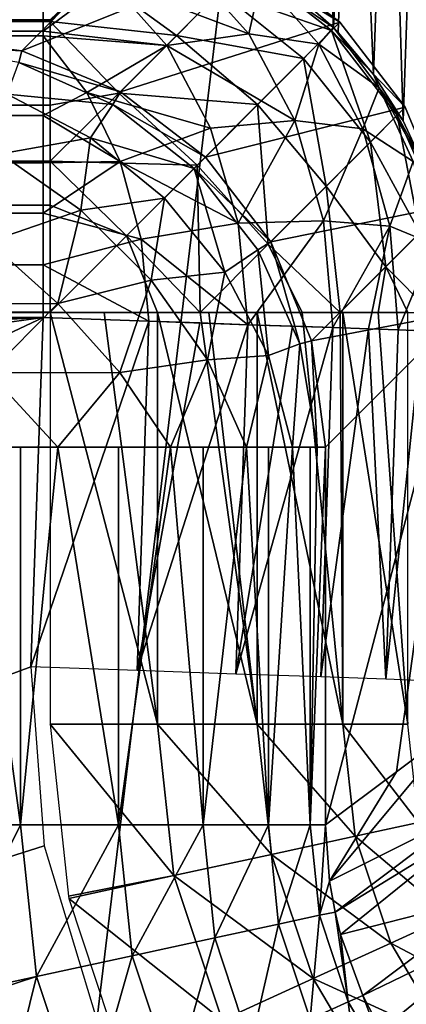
# Model space of a CAD drawing. Header units: millimetres. Extents: x -43.6 to 43.6, y -43.6 to 43.6.
# Tile 412 of 637: x 8.727 to 8.963, y 31.134 to 31.733. Entities that reach past the tile are written whole.
import ezdxf

# ---------------------------------------------------------------- set-up
doc = ezdxf.new("R2010")
doc.units = ezdxf.units.MM
doc.header["$LTSCALE"] = 52.148148
for name, color, linetype in [('153', 7, 'CONTINUOUS'), ('157', 7, 'CONTINUOUS'), ('284', 7, 'CONTINUOUS'), ('285', 7, 'CONTINUOUS'), ('298', 7, 'CONTINUOUS'), ('299', 7, 'CONTINUOUS'), ('33', 7, 'CONTINUOUS'), ('35', 7, 'CONTINUOUS'), ('39', 7, 'CONTINUOUS'), ('43', 7, 'CONTINUOUS'), ('44', 7, 'CONTINUOUS'), ('45', 7, 'CONTINUOUS'), ('57', 7, 'CONTINUOUS'), ('58', 7, 'CONTINUOUS'), ('71', 7, 'CONTINUOUS'), ('80', 7, 'CONTINUOUS'), ('88', 7, 'CONTINUOUS')]:
    doc.layers.add(name, color=color, linetype=linetype)

msp = doc.modelspace()

# ---------------------------------------------------------------- linework, layer by layer
at = {"layer": '153', "color": 2, "linetype": 'Continuous'}
for points in [[(9.14446, 34.19862, 25.93032), (6.88916, 34.72339, 25.93032), (7.35349, 28.09319, 2.36968), (9.14446, 34.19862, 25.93032)], [(8.37431, 27.80594, 2.36968), (9.14446, 34.19862, 25.93032), (7.35349, 28.09319, 2.36968), (8.37431, 27.80594, 2.36968)], [(11.36138, 33.52738, 25.93032), (9.14446, 34.19862, 25.93032), (8.37431, 27.80594, 2.36968), (11.36138, 33.52738, 25.93032)], [(9.38426, 27.48156, 2.36968), (11.36138, 33.52738, 25.93032), (8.37431, 27.80594, 2.36968), (9.38426, 27.48156, 2.36968)]]:
    msp.add_3dface(points, dxfattribs=at)
at = {"layer": '157', "color": 1, "linetype": 'Continuous'}
for points in [[(-8.49119, 31.55192, -15), (8.74134, 31.55192, -15), (-8.48438, 31.35685, -15), (-8.49119, 31.55192, -15)], [(8.74134, 31.55192, -15), (0, 31.28055, -15), (-8.48438, 31.35685, -15), (8.74134, 31.55192, -15)], [(2.23151, 31.20085, -15), (0, 31.28055, -15), (8.74134, 31.55192, -15), (2.23151, 31.20085, -15)], [(4.45175, 30.96215, -15), (2.23151, 31.20085, -15), (8.74134, 31.55192, -15), (4.45175, 30.96215, -15)], [(6.64924, 30.56567, -15), (4.45175, 30.96215, -15), (8.74134, 31.55192, -15), (6.64924, 30.56567, -15)], [(8.73391, 31.33911, -15), (6.64924, 30.56567, -15), (8.74134, 31.55192, -15), (8.73391, 31.33911, -15)], [(8.74205, 31.23008, -15), (6.64924, 30.56567, -15), (8.73391, 31.33911, -15), (8.74205, 31.23008, -15)], [(8.77367, 31.12541, -15), (6.64924, 30.56567, -15), (8.74205, 31.23008, -15), (8.77367, 31.12541, -15)]]:
    msp.add_3dface(points, dxfattribs=at)
at = {"layer": '284', "linetype": 'Continuous'}
for points in [[(8.89642, 31.74794, -14.75527), (8.90564, 32.01009, -4.74219), (8.91827, 31.72848, -14.75479), (8.89642, 31.74794, -14.75527)], [(8.90564, 32.01009, -4.74219), (8.93043, 31.98763, -4.74162), (8.91827, 31.72848, -14.75479), (8.90564, 32.01009, -4.74219)], [(8.91827, 31.72848, -14.75479), (8.93043, 31.98763, -4.74162), (8.92121, 31.72549, -14.75471), (8.91827, 31.72848, -14.75479)], [(8.92121, 31.72549, -14.75471), (8.93043, 31.98763, -4.74162), (8.94276, 31.69995, -14.75406), (8.92121, 31.72549, -14.75471)], [(8.93043, 31.98763, -4.74162), (8.95199, 31.96205, -4.74097), (8.94276, 31.69995, -14.75406), (8.93043, 31.98763, -4.74162)], [(8.94276, 31.69995, -14.75406), (8.95199, 31.96205, -4.74097), (8.96072, 31.67177, -14.75334), (8.94276, 31.69995, -14.75406)], [(8.95199, 31.96205, -4.74097), (8.96995, 31.93383, -4.74025), (8.96072, 31.67177, -14.75334), (8.95199, 31.96205, -4.74097)], [(8.96072, 31.67177, -14.75334), (8.96995, 31.93383, -4.74025), (8.97474, 31.64147, -14.75256), (8.96072, 31.67177, -14.75334)]]:
    msp.add_3dface(points, dxfattribs=at)
at = {"layer": '285', "linetype": 'Continuous'}
for points in [[(-8.49119, 31.72637, -14.92908), (-8.49119, 31.76351, -14.88315), (8.74134, 31.7479, -14.90522), (-8.49119, 31.72637, -14.92908)], [(8.74134, 31.72634, -14.92911), (-8.49119, 31.72637, -14.92908), (8.74134, 31.7479, -14.90522), (8.74134, 31.72634, -14.92911)], [(-8.49119, 31.72072, -14.93441), (-8.49119, 31.72637, -14.92908), (8.74134, 31.72352, -14.9318), (-8.49119, 31.72072, -14.93441)], [(8.74134, 31.72352, -14.9318), (-8.49119, 31.72637, -14.92908), (8.74134, 31.72634, -14.92911), (8.74134, 31.72352, -14.9318)], [(8.74134, 31.67499, -14.96761), (-8.49119, 31.72072, -14.93441), (8.74134, 31.72352, -14.9318), (8.74134, 31.67499, -14.96761)], [(-8.49119, 31.67503, -14.96759), (-8.49119, 31.72072, -14.93441), (8.74134, 31.67499, -14.96761), (-8.49119, 31.67503, -14.96759)], [(-8.49119, 31.66589, -14.97251), (-8.49119, 31.67503, -14.96759), (8.74134, 31.67499, -14.96761), (-8.49119, 31.66589, -14.97251)], [(8.74134, 31.64606, -14.9816), (-8.49119, 31.66589, -14.97251), (8.74134, 31.67499, -14.96761), (8.74134, 31.64606, -14.9816)], [(-8.49119, 31.61557, -14.99176), (-8.49119, 31.66589, -14.97251), (8.74134, 31.64606, -14.9816), (-8.49119, 31.61557, -14.99176)], [(8.74134, 31.61556, -14.99176), (-8.49119, 31.61557, -14.99176), (8.74134, 31.64606, -14.9816), (8.74134, 31.61556, -14.99176)], [(-8.49119, 31.60293, -14.99474), (-8.49119, 31.61557, -14.99176), (8.74134, 31.61556, -14.99176), (-8.49119, 31.60293, -14.99474)], [(8.74134, 31.584, -14.99793), (-8.49119, 31.60293, -14.99474), (8.74134, 31.61556, -14.99176), (8.74134, 31.584, -14.99793)], [(8.74134, 31.55192, -15), (-8.49119, 31.55192, -15), (-8.49119, 31.60293, -14.99474), (8.74134, 31.55192, -15)], [(8.74134, 31.55192, -15), (-8.49119, 31.60293, -14.99474), (8.74134, 31.584, -14.99793), (8.74134, 31.55192, -15)]]:
    msp.add_3dface(points, dxfattribs=at)
at = {"layer": '298', "linetype": 'Continuous'}
for points in [[(8.82998, 31.76575, -14.84445), (8.86664, 31.72478, -14.88008), (8.7819, 31.75662, -14.88767), (8.82998, 31.76575, -14.84445)], [(8.86664, 31.72478, -14.88008), (8.82998, 31.76575, -14.84445), (8.87413, 31.75849, -14.79686), (8.86664, 31.72478, -14.88008)], [(8.90935, 31.71836, -14.83107), (8.86664, 31.72478, -14.88008), (8.87413, 31.75849, -14.79686), (8.90935, 31.71836, -14.83107)], [(8.89642, 31.74794, -14.75527), (8.91827, 31.72848, -14.75479), (8.87413, 31.75849, -14.79686), (8.89642, 31.74794, -14.75527)], [(8.91827, 31.72848, -14.75479), (8.90935, 31.71836, -14.83107), (8.87413, 31.75849, -14.79686), (8.91827, 31.72848, -14.75479)], [(8.74134, 31.72634, -14.92911), (8.74134, 31.7479, -14.90522), (8.7819, 31.75662, -14.88767), (8.74134, 31.72634, -14.92911)], [(8.74134, 31.72634, -14.92911), (8.7819, 31.75662, -14.88767), (8.81667, 31.71753, -14.92146), (8.74134, 31.72634, -14.92911)], [(8.7819, 31.75662, -14.88767), (8.86664, 31.72478, -14.88008), (8.81667, 31.71753, -14.92146), (8.7819, 31.75662, -14.88767)], [(8.90935, 31.71836, -14.83107), (8.91827, 31.72848, -14.75479), (8.94606, 31.69186, -14.78176), (8.90935, 31.71836, -14.83107)], [(8.91827, 31.72848, -14.75479), (8.92121, 31.72549, -14.75471), (8.94276, 31.69995, -14.75406), (8.91827, 31.72848, -14.75479)], [(8.91827, 31.72848, -14.75479), (8.94276, 31.69995, -14.75406), (8.94606, 31.69186, -14.78176), (8.91827, 31.72848, -14.75479)], [(8.74134, 31.72352, -14.9318), (8.74134, 31.72634, -14.92911), (8.81667, 31.71753, -14.92146), (8.74134, 31.72352, -14.9318)], [(8.74134, 31.67499, -14.96761), (8.74134, 31.72352, -14.9318), (8.76805, 31.68897, -14.95738), (8.74134, 31.67499, -14.96761)], [(8.74134, 31.72352, -14.9318), (8.81667, 31.71753, -14.92146), (8.76805, 31.68897, -14.95738), (8.74134, 31.72352, -14.9318)], [(8.86664, 31.72478, -14.88008), (8.89469, 31.67195, -14.90678), (8.81667, 31.71753, -14.92146), (8.86664, 31.72478, -14.88008)], [(8.89469, 31.67195, -14.90678), (8.86664, 31.72478, -14.88008), (8.90935, 31.71836, -14.83107), (8.89469, 31.67195, -14.90678)], [(8.81667, 31.71753, -14.92146), (8.84338, 31.66735, -14.94689), (8.76805, 31.68897, -14.95738), (8.81667, 31.71753, -14.92146)], [(8.81667, 31.71753, -14.92146), (8.89469, 31.67195, -14.90678), (8.84338, 31.66735, -14.94689), (8.81667, 31.71753, -14.92146)], [(8.93614, 31.66684, -14.85654), (8.89469, 31.67195, -14.90678), (8.90935, 31.71836, -14.83107), (8.93614, 31.66684, -14.85654)], [(8.93614, 31.66684, -14.85654), (8.90935, 31.71836, -14.83107), (8.94606, 31.69186, -14.78176), (8.93614, 31.66684, -14.85654)], [(8.94276, 31.69995, -14.75406), (8.96072, 31.67177, -14.75334), (8.94606, 31.69186, -14.78176), (8.94276, 31.69995, -14.75406)], [(8.74134, 31.67499, -14.96761), (8.76805, 31.68897, -14.95738), (8.78819, 31.64695, -14.97644), (8.74134, 31.67499, -14.96761)], [(8.76805, 31.68897, -14.95738), (8.84338, 31.66735, -14.94689), (8.78819, 31.64695, -14.97644), (8.76805, 31.68897, -14.95738)], [(8.96679, 31.64698, -14.80134), (8.93614, 31.66684, -14.85654), (8.94606, 31.69186, -14.78176), (8.96679, 31.64698, -14.80134)], [(8.96072, 31.67177, -14.75334), (8.97474, 31.64147, -14.75256), (8.94606, 31.69186, -14.78176), (8.96072, 31.67177, -14.75334)], [(8.97474, 31.64147, -14.75256), (8.96679, 31.64698, -14.80134), (8.94606, 31.69186, -14.78176), (8.97474, 31.64147, -14.75256)], [(8.74134, 31.64606, -14.9816), (8.74134, 31.67499, -14.96761), (8.78819, 31.64695, -14.97644), (8.74134, 31.64606, -14.9816)], [(8.84338, 31.66735, -14.94689), (8.89469, 31.67195, -14.90678), (8.86025, 31.60941, -14.96226), (8.84338, 31.66735, -14.94689)], [(8.89469, 31.67195, -14.90678), (8.9122, 31.61087, -14.92272), (8.86025, 31.60941, -14.96226), (8.89469, 31.67195, -14.90678)], [(8.9122, 31.61087, -14.92272), (8.89469, 31.67195, -14.90678), (8.93614, 31.66684, -14.85654), (8.9122, 31.61087, -14.92272)], [(8.84338, 31.66735, -14.94689), (8.86025, 31.60941, -14.96226), (8.78819, 31.64695, -14.97644), (8.84338, 31.66735, -14.94689)], [(8.95265, 31.60747, -14.87151), (8.9122, 31.61087, -14.92272), (8.93614, 31.66684, -14.85654), (8.95265, 31.60747, -14.87151)], [(8.95265, 31.60747, -14.87151), (8.93614, 31.66684, -14.85654), (8.96679, 31.64698, -14.80134), (8.95265, 31.60747, -14.87151)], [(8.74134, 31.61556, -14.99176), (8.74134, 31.64606, -14.9816), (8.78819, 31.64695, -14.97644), (8.74134, 31.61556, -14.99176)], [(8.74134, 31.61556, -14.99176), (8.78819, 31.64695, -14.97644), (8.801, 31.59966, -14.98804), (8.74134, 31.61556, -14.99176)], [(8.78819, 31.64695, -14.97644), (8.86025, 31.60941, -14.96226), (8.801, 31.59966, -14.98804), (8.78819, 31.64695, -14.97644)], [(8.97926, 31.59651, -14.8125), (8.95265, 31.60747, -14.87151), (8.96679, 31.64698, -14.80134), (8.97926, 31.59651, -14.8125)], [(8.74134, 31.584, -14.99793), (8.74134, 31.61556, -14.99176), (8.801, 31.59966, -14.98804), (8.74134, 31.584, -14.99793)], [(8.86025, 31.60941, -14.96226), (8.86616, 31.54756, -14.96657), (8.801, 31.59966, -14.98804), (8.86025, 31.60941, -14.96226)], [(8.86025, 31.60941, -14.96226), (8.9122, 31.61087, -14.92272), (8.86616, 31.54756, -14.96657), (8.86025, 31.60941, -14.96226)], [(8.9122, 31.61087, -14.92272), (8.91799, 31.54575, -14.9268), (8.86616, 31.54756, -14.96657), (8.9122, 31.61087, -14.92272)], [(8.91799, 31.54575, -14.9268), (8.9122, 31.61087, -14.92272), (8.95265, 31.60747, -14.87151), (8.91799, 31.54575, -14.9268)], [(8.93956, 31.545, -14.90219), (8.91799, 31.54575, -14.9268), (8.95265, 31.60747, -14.87151), (8.93956, 31.545, -14.90219)], [(8.95774, 31.54436, -14.87496), (8.93956, 31.545, -14.90219), (8.95265, 31.60747, -14.87151), (8.95774, 31.54436, -14.87496)], [(8.95774, 31.54436, -14.87496), (8.95265, 31.60747, -14.87151), (8.97926, 31.59651, -14.8125), (8.95774, 31.54436, -14.87496)], [(8.74134, 31.584, -14.99793), (8.801, 31.59966, -14.98804), (8.80581, 31.54967, -14.99154), (8.74134, 31.584, -14.99793)], [(8.801, 31.59966, -14.98804), (8.86616, 31.54756, -14.96657), (8.80581, 31.54967, -14.99154), (8.801, 31.59966, -14.98804)], [(8.97221, 31.54386, -14.84559), (8.95774, 31.54436, -14.87496), (8.97926, 31.59651, -14.8125), (8.97221, 31.54386, -14.84559)], [(8.74134, 31.55192, -15), (8.74134, 31.584, -14.99793), (8.80581, 31.54967, -14.99154), (8.74134, 31.55192, -15)], [(8.80581, 31.54967, -14.99154), (8.86616, 31.54756, -14.96657), (8.8368, 31.54859, -14.98103), (8.80581, 31.54967, -14.99154)], [(8.86616, 31.54756, -14.96657), (8.91799, 31.54575, -14.9268), (8.89338, 31.54661, -14.94839), (8.86616, 31.54756, -14.96657)]]:
    msp.add_3dface(points, dxfattribs=at)
at = {"layer": '299', "linetype": 'Continuous'}
for points in [[(8.73391, 31.33911, -15), (8.74134, 31.55192, -15), (8.80581, 31.54967, -14.99154), (8.73391, 31.33911, -15)], [(8.73391, 31.33911, -15), (8.80581, 31.54967, -14.99154), (8.79858, 31.33685, -14.99148), (8.73391, 31.33911, -15)], [(8.80581, 31.54967, -14.99154), (8.8368, 31.54859, -14.98103), (8.79858, 31.33685, -14.99148), (8.80581, 31.54967, -14.99154)], [(8.8368, 31.54859, -14.98103), (8.86616, 31.54756, -14.96657), (8.79858, 31.33685, -14.99148), (8.8368, 31.54859, -14.98103)], [(8.79858, 31.33685, -14.99148), (8.86616, 31.54756, -14.96657), (8.85884, 31.33475, -14.96651), (8.79858, 31.33685, -14.99148)], [(8.86616, 31.54756, -14.96657), (8.89338, 31.54661, -14.94839), (8.85884, 31.33475, -14.96651), (8.86616, 31.54756, -14.96657)], [(8.89338, 31.54661, -14.94839), (8.91799, 31.54575, -14.9268), (8.85884, 31.33475, -14.96651), (8.89338, 31.54661, -14.94839)], [(8.85884, 31.33475, -14.96651), (8.91799, 31.54575, -14.9268), (8.91058, 31.33294, -14.92678), (8.85884, 31.33475, -14.96651)], [(8.91799, 31.54575, -14.9268), (8.93956, 31.545, -14.90219), (8.91058, 31.33294, -14.92678), (8.91799, 31.54575, -14.9268)], [(8.91058, 31.33294, -14.92678), (8.93956, 31.545, -14.90219), (8.95029, 31.33156, -14.875), (8.91058, 31.33294, -14.92678)], [(8.93956, 31.545, -14.90219), (8.95774, 31.54436, -14.87496), (8.95029, 31.33156, -14.875), (8.93956, 31.545, -14.90219)], [(8.95774, 31.54436, -14.87496), (8.97221, 31.54386, -14.84559), (8.95029, 31.33156, -14.875), (8.95774, 31.54436, -14.87496)], [(8.95029, 31.33156, -14.875), (8.97221, 31.54386, -14.84559), (8.97525, 31.33068, -14.8147), (8.95029, 31.33156, -14.875)]]:
    msp.add_3dface(points, dxfattribs=at)
at = {"layer": '33', "color": 40, "linetype": 'Continuous', "true_color": 0xffde00}
for points in [[(8.91352, 31.47296, -19.95436), (8.99556, 31.555, -15.25436), (8.91352, 31.24283, -19.95436), (8.91352, 31.47296, -19.95436)], [(8.91352, 31.24283, -19.95436), (8.99556, 31.555, -15.25436), (8.95666, 31.27512, -17.48309), (8.91352, 31.24283, -19.95436)], [(8.95666, 31.27512, -17.48309), (8.99556, 31.555, -15.25436), (8.99556, 31.30421, -15.25436), (8.95666, 31.27512, -17.48309)]]:
    msp.add_3dface(points, dxfattribs=at)
at = {"layer": '35', "color": 40, "linetype": 'Continuous', "true_color": 0xffde00}
for points in [[(-8.66356, 31.72292, -19.95436), (-8.7456, 31.80496, -15.25436), (8.7456, 31.80496, -15.25436), (-8.66356, 31.72292, -19.95436)], [(8.66356, 31.72292, -19.95436), (-8.66356, 31.72292, -19.95436), (8.7456, 31.80496, -15.25436), (8.66356, 31.72292, -19.95436)]]:
    msp.add_3dface(points, dxfattribs=at)
at = {"layer": '39', "color": 40, "linetype": 'Continuous', "true_color": 0xffde00}
for points in [[(8.66356, 31.72292, -19.95436), (8.7456, 31.80496, -15.25436), (8.81, 31.7965, -15.25534), (8.66356, 31.72292, -19.95436)], [(8.72824, 31.71439, -19.95534), (8.66356, 31.72292, -19.95436), (8.81, 31.7965, -15.25534), (8.72824, 31.71439, -19.95534)], [(8.87038, 31.77155, -15.25596), (8.72824, 31.71439, -19.95534), (8.81, 31.7965, -15.25534), (8.87038, 31.77155, -15.25596)], [(8.78852, 31.68941, -19.95596), (8.72824, 31.71439, -19.95534), (8.87038, 31.77155, -15.25596), (8.78852, 31.68941, -19.95596)], [(8.92223, 31.73181, -15.25617), (8.78852, 31.68941, -19.95596), (8.87038, 31.77155, -15.25596), (8.92223, 31.73181, -15.25617)], [(8.84028, 31.64968, -19.95617), (8.78852, 31.68941, -19.95596), (8.92223, 31.73181, -15.25617), (8.84028, 31.64968, -19.95617)], [(8.96202, 31.68, -15.25596), (8.84028, 31.64968, -19.95617), (8.92223, 31.73181, -15.25617), (8.96202, 31.68, -15.25596)], [(8.88001, 31.59792, -19.95596), (8.84028, 31.64968, -19.95617), (8.96202, 31.68, -15.25596), (8.88001, 31.59792, -19.95596)], [(8.98703, 31.61965, -15.25534), (8.88001, 31.59792, -19.95596), (8.96202, 31.68, -15.25596), (8.98703, 31.61965, -15.25534)], [(8.90499, 31.53764, -19.95534), (8.88001, 31.59792, -19.95596), (8.98703, 31.61965, -15.25534), (8.90499, 31.53764, -19.95534)], [(8.99556, 31.555, -15.25436), (8.90499, 31.53764, -19.95534), (8.98703, 31.61965, -15.25534), (8.99556, 31.555, -15.25436)], [(8.99556, 31.555, -15.25436), (8.91352, 31.47296, -19.95436), (8.90499, 31.53764, -19.95534), (8.99556, 31.555, -15.25436)]]:
    msp.add_3dface(points, dxfattribs=at)
at = {"layer": '43', "color": 40, "linetype": 'Continuous', "true_color": 0xffde00}
for points in [[(8.7456, 31.30421, -15), (8.81101, 31.30421, -15.00871), (8.7456, 31.555, -15), (8.7456, 31.30421, -15)], [(8.7456, 31.555, -15), (8.81101, 31.30421, -15.00871), (8.77859, 31.555, -15.00219), (8.7456, 31.555, -15)], [(8.77859, 31.555, -15.00219), (8.81101, 31.30421, -15.00871), (8.81101, 31.555, -15.00871), (8.77859, 31.555, -15.00219)], [(8.81101, 31.30421, -15.00871), (8.87186, 31.30421, -15.03422), (8.81101, 31.555, -15.00871), (8.81101, 31.30421, -15.00871)], [(8.81101, 31.555, -15.00871), (8.87186, 31.30421, -15.03422), (8.83706, 31.555, -15.01733), (8.81101, 31.555, -15.00871)], [(8.83706, 31.555, -15.01733), (8.87186, 31.30421, -15.03422), (8.84229, 31.555, -15.01946), (8.83706, 31.555, -15.01733)], [(8.84229, 31.555, -15.01946), (8.87186, 31.30421, -15.03422), (8.87187, 31.555, -15.03423), (8.84229, 31.555, -15.01946)], [(8.87186, 31.30421, -15.03422), (8.92391, 31.30421, -15.07477), (8.87187, 31.555, -15.03423), (8.87186, 31.30421, -15.03422)], [(8.87187, 31.555, -15.03423), (8.92391, 31.30421, -15.07477), (8.89924, 31.555, -15.05279), (8.87187, 31.555, -15.03423)], [(8.89924, 31.555, -15.05279), (8.92391, 31.30421, -15.07477), (8.92243, 31.555, -15.07328), (8.89924, 31.555, -15.05279)], [(8.92243, 31.555, -15.07328), (8.92391, 31.30421, -15.07477), (8.92393, 31.555, -15.07479), (8.92243, 31.555, -15.07328)], [(8.92391, 31.30421, -15.07477), (8.96354, 31.30421, -15.12753), (8.92393, 31.555, -15.07479), (8.92391, 31.30421, -15.07477)], [(8.92393, 31.555, -15.07479), (8.96354, 31.30421, -15.12753), (8.94549, 31.555, -15.09986), (8.92393, 31.555, -15.07479)], [(8.94549, 31.555, -15.09986), (8.96354, 31.30421, -15.12753), (8.96356, 31.555, -15.12756), (8.94549, 31.555, -15.09986)]]:
    msp.add_3dface(points, dxfattribs=at)
at = {"layer": '44', "color": 40, "linetype": 'Continuous', "true_color": 0xffde00}
for points in [[(8.92223, 31.73181, -15.25617), (8.87038, 31.77155, -15.25596), (8.86557, 31.76674, -15.1928), (8.92223, 31.73181, -15.25617)], [(8.86557, 31.76674, -15.1928), (8.84927, 31.75045, -15.13359), (8.91717, 31.72675, -15.1903), (8.86557, 31.76674, -15.1928)], [(8.92223, 31.73181, -15.25617), (8.86557, 31.76674, -15.1928), (8.91717, 31.72675, -15.1903), (8.92223, 31.73181, -15.25617)], [(8.7456, 31.73218, -15.07363), (8.77324, 31.75974, -15.10923), (8.7456, 31.73334, -15.0748), (8.7456, 31.73218, -15.07363)], [(8.77324, 31.75974, -15.10923), (8.7456, 31.73218, -15.07363), (8.82263, 31.7238, -15.08245), (8.77324, 31.75974, -15.10923)], [(8.84927, 31.75045, -15.13359), (8.77324, 31.75974, -15.10923), (8.82263, 31.7238, -15.08245), (8.84927, 31.75045, -15.13359)], [(8.84927, 31.75045, -15.13359), (8.82263, 31.7238, -15.08245), (8.90005, 31.70963, -15.12862), (8.84927, 31.75045, -15.13359)], [(8.91717, 31.72675, -15.1903), (8.84927, 31.75045, -15.13359), (8.90005, 31.70963, -15.12862), (8.91717, 31.72675, -15.1903)], [(8.82263, 31.7238, -15.08245), (8.7456, 31.73218, -15.07363), (8.78747, 31.68864, -15.04291), (8.82263, 31.7238, -15.08245)], [(8.78747, 31.68864, -15.04291), (8.7456, 31.73218, -15.07363), (8.7456, 31.68128, -15.03424), (8.78747, 31.68864, -15.04291)], [(8.96202, 31.68, -15.25596), (8.92223, 31.73181, -15.25617), (8.91717, 31.72675, -15.1903), (8.96202, 31.68, -15.25596)], [(8.82263, 31.7238, -15.08245), (8.78747, 31.68864, -15.04291), (8.87207, 31.68166, -15.07547), (8.82263, 31.7238, -15.08245)], [(8.90005, 31.70963, -15.12862), (8.82263, 31.7238, -15.08245), (8.87207, 31.68166, -15.07547), (8.90005, 31.70963, -15.12862)], [(8.91717, 31.72675, -15.1903), (8.90005, 31.70963, -15.12862), (8.94076, 31.65874, -15.13317), (8.91717, 31.72675, -15.1903)], [(8.96202, 31.68, -15.25596), (8.91717, 31.72675, -15.1903), (8.95717, 31.67515, -15.19256), (8.96202, 31.68, -15.25596)], [(8.95717, 31.67515, -15.19256), (8.91717, 31.72675, -15.1903), (8.94076, 31.65874, -15.13317), (8.95717, 31.67515, -15.19256)], [(8.90005, 31.70963, -15.12862), (8.87207, 31.68166, -15.07547), (8.91393, 31.63191, -15.08193), (8.90005, 31.70963, -15.12862)], [(8.94076, 31.65874, -15.13317), (8.90005, 31.70963, -15.12862), (8.91393, 31.63191, -15.08193), (8.94076, 31.65874, -15.13317)], [(8.7456, 31.64721, -15.01763), (8.78747, 31.68864, -15.04291), (8.7456, 31.68128, -15.03424), (8.7456, 31.64721, -15.01763)], [(8.78747, 31.68864, -15.04291), (8.7456, 31.64721, -15.01763), (8.8352, 31.64479, -15.03457), (8.78747, 31.68864, -15.04291)], [(8.87207, 31.68166, -15.07547), (8.78747, 31.68864, -15.04291), (8.8352, 31.64479, -15.03457), (8.87207, 31.68166, -15.07547)], [(8.87207, 31.68166, -15.07547), (8.8352, 31.64479, -15.03457), (8.87855, 31.59653, -15.0424), (8.87207, 31.68166, -15.07547)], [(8.91393, 31.63191, -15.08193), (8.87207, 31.68166, -15.07547), (8.87855, 31.59653, -15.0424), (8.91393, 31.63191, -15.08193)], [(8.95717, 31.67515, -15.19256), (8.94076, 31.65874, -15.13317), (8.97082, 31.60345, -15.15291), (8.95717, 31.67515, -15.19256)], [(8.98703, 31.61965, -15.25534), (8.96202, 31.68, -15.25596), (8.95717, 31.67515, -15.19256), (8.98703, 31.61965, -15.25534)], [(8.98703, 31.61965, -15.25534), (8.95717, 31.67515, -15.19256), (8.98338, 31.61601, -15.20272), (8.98703, 31.61965, -15.25534)], [(8.98338, 31.61601, -15.20272), (8.95717, 31.67515, -15.19256), (8.97082, 31.60345, -15.15291), (8.98338, 31.61601, -15.20272)], [(8.94076, 31.65874, -15.13317), (8.91393, 31.63191, -15.08193), (8.9501, 31.58272, -15.1089), (8.94076, 31.65874, -15.13317)], [(8.97082, 31.60345, -15.15291), (8.94076, 31.65874, -15.13317), (8.9501, 31.58272, -15.1089), (8.97082, 31.60345, -15.15291)], [(8.8352, 31.64479, -15.03457), (8.7456, 31.64721, -15.01763), (8.79204, 31.60162, -15.00882), (8.8352, 31.64479, -15.03457)], [(8.79204, 31.60162, -15.00882), (8.7456, 31.64721, -15.01763), (8.7456, 31.62042, -15.00871), (8.79204, 31.60162, -15.00882)], [(8.83706, 31.555, -15.01733), (8.8352, 31.64479, -15.03457), (8.79204, 31.60162, -15.00882), (8.83706, 31.555, -15.01733)], [(8.8352, 31.64479, -15.03457), (8.83706, 31.555, -15.01733), (8.87855, 31.59653, -15.0424), (8.8352, 31.64479, -15.03457)], [(8.92243, 31.555, -15.07328), (8.91393, 31.63191, -15.08193), (8.87855, 31.59653, -15.0424), (8.92243, 31.555, -15.07328)], [(8.91393, 31.63191, -15.08193), (8.92243, 31.555, -15.07328), (8.9501, 31.58272, -15.1089), (8.91393, 31.63191, -15.08193)], [(8.7456, 31.55518, -15), (8.79204, 31.60162, -15.00882), (8.7456, 31.62042, -15.00871), (8.7456, 31.55518, -15)], [(8.97782, 31.555, -15.1574), (8.97082, 31.60345, -15.15291), (8.9501, 31.58272, -15.1089), (8.97782, 31.555, -15.1574)], [(8.81101, 31.555, -15.00871), (8.79204, 31.60162, -15.00882), (8.7456, 31.55518, -15), (8.81101, 31.555, -15.00871)], [(8.81101, 31.555, -15.00871), (8.83706, 31.555, -15.01733), (8.79204, 31.60162, -15.00882), (8.81101, 31.555, -15.00871)], [(8.83706, 31.555, -15.01733), (8.89924, 31.555, -15.05279), (8.87855, 31.59653, -15.0424), (8.83706, 31.555, -15.01733)], [(8.89924, 31.555, -15.05279), (8.92243, 31.555, -15.07328), (8.87855, 31.59653, -15.0424), (8.89924, 31.555, -15.05279)], [(8.92243, 31.555, -15.07328), (8.94549, 31.555, -15.09986), (8.9501, 31.58272, -15.1089), (8.92243, 31.555, -15.07328)], [(8.94549, 31.555, -15.09986), (8.96356, 31.555, -15.12756), (8.9501, 31.58272, -15.1089), (8.94549, 31.555, -15.09986)], [(8.96356, 31.555, -15.12756), (8.97782, 31.555, -15.1574), (8.9501, 31.58272, -15.1089), (8.96356, 31.555, -15.12756)], [(8.7456, 31.555, -15), (8.77859, 31.555, -15.00219), (8.7456, 31.55518, -15), (8.7456, 31.555, -15)], [(8.77859, 31.555, -15.00219), (8.81101, 31.555, -15.00871), (8.7456, 31.55518, -15), (8.77859, 31.555, -15.00219)], [(8.83706, 31.555, -15.01733), (8.84229, 31.555, -15.01946), (8.87187, 31.555, -15.03423), (8.83706, 31.555, -15.01733)], [(8.83706, 31.555, -15.01733), (8.87187, 31.555, -15.03423), (8.89924, 31.555, -15.05279), (8.83706, 31.555, -15.01733)], [(8.92243, 31.555, -15.07328), (8.92393, 31.555, -15.07479), (8.94549, 31.555, -15.09986), (8.92243, 31.555, -15.07328)]]:
    msp.add_3dface(points, dxfattribs=at)
at = {"layer": '45', "color": 40, "linetype": 'Continuous', "true_color": 0xffde00}
for points in [[(-8.7456, 31.73333, -15.07479), (8.7456, 31.73334, -15.0748), (-8.7456, 31.75489, -15.09986), (-8.7456, 31.73333, -15.07479)], [(8.7456, 31.73218, -15.07363), (8.7456, 31.73334, -15.0748), (-8.7456, 31.73333, -15.07479), (8.7456, 31.73218, -15.07363)], [(-8.7456, 31.73183, -15.07328), (8.7456, 31.73218, -15.07363), (-8.7456, 31.73333, -15.07479), (-8.7456, 31.73183, -15.07328)], [(8.7456, 31.68128, -15.03424), (8.7456, 31.73218, -15.07363), (-8.7456, 31.70864, -15.05279), (8.7456, 31.68128, -15.03424)], [(-8.7456, 31.70864, -15.05279), (8.7456, 31.73218, -15.07363), (-8.7456, 31.73183, -15.07328), (-8.7456, 31.70864, -15.05279)], [(-8.7456, 31.68127, -15.03423), (8.7456, 31.68128, -15.03424), (-8.7456, 31.70864, -15.05279), (-8.7456, 31.68127, -15.03423)], [(8.7456, 31.64721, -15.01763), (8.7456, 31.68128, -15.03424), (-8.7456, 31.65169, -15.01946), (8.7456, 31.64721, -15.01763)], [(-8.7456, 31.65169, -15.01946), (8.7456, 31.68128, -15.03424), (-8.7456, 31.68127, -15.03423), (-8.7456, 31.65169, -15.01946)], [(-8.7456, 31.64646, -15.01733), (8.7456, 31.64721, -15.01763), (-8.7456, 31.65169, -15.01946), (-8.7456, 31.64646, -15.01733)], [(8.7456, 31.62042, -15.00871), (8.7456, 31.64721, -15.01763), (-8.7456, 31.64646, -15.01733), (8.7456, 31.62042, -15.00871)], [(-8.7456, 31.62041, -15.00871), (8.7456, 31.62042, -15.00871), (-8.7456, 31.64646, -15.01733), (-8.7456, 31.62041, -15.00871)], [(8.7456, 31.55518, -15), (8.7456, 31.62042, -15.00871), (-8.7456, 31.58799, -15.00219), (8.7456, 31.55518, -15)], [(-8.7456, 31.58799, -15.00219), (8.7456, 31.62042, -15.00871), (-8.7456, 31.62041, -15.00871), (-8.7456, 31.58799, -15.00219)], [(-8.7456, 31.555, -15), (8.7456, 31.55518, -15), (-8.7456, 31.58799, -15.00219), (-8.7456, 31.555, -15)], [(8.7456, 31.555, -15), (8.7456, 31.55518, -15), (-8.7456, 31.555, -15), (8.7456, 31.555, -15)]]:
    msp.add_3dface(points, dxfattribs=at)
at = {"layer": '57', "color": 40, "linetype": 'Continuous', "true_color": 0xffde00}
for points in [[(8.66356, 31.72292, -19.95436), (8.72824, 31.71439, -19.95534), (8.66356, 31.71779, -20.00055), (8.66356, 31.72292, -19.95436)], [(8.66356, 31.71779, -20.00055), (8.72824, 31.71439, -19.95534), (8.7265, 31.70716, -20.01072), (8.66356, 31.71779, -20.00055)], [(8.72824, 31.71439, -19.95534), (8.78852, 31.68941, -19.95596), (8.7265, 31.70716, -20.01072), (8.72824, 31.71439, -19.95534)], [(8.7265, 31.70716, -20.01072), (8.78376, 31.68161, -20.0172), (8.71934, 31.68802, -20.06461), (8.7265, 31.70716, -20.01072)], [(8.7265, 31.70716, -20.01072), (8.78852, 31.68941, -19.95596), (8.78376, 31.68161, -20.0172), (8.7265, 31.70716, -20.01072)], [(8.71934, 31.68802, -20.06461), (8.77019, 31.66146, -20.07489), (8.71563, 31.65156, -20.11701), (8.71934, 31.68802, -20.06461)], [(8.71934, 31.68802, -20.06461), (8.78376, 31.68161, -20.0172), (8.77019, 31.66146, -20.07489), (8.71934, 31.68802, -20.06461)], [(8.78852, 31.68941, -19.95596), (8.84028, 31.64968, -19.95617), (8.78376, 31.68161, -20.0172), (8.78852, 31.68941, -19.95596)], [(8.78376, 31.68161, -20.0172), (8.83339, 31.64278, -20.01941), (8.77019, 31.66146, -20.07489), (8.78376, 31.68161, -20.0172)], [(8.78376, 31.68161, -20.0172), (8.84028, 31.64968, -19.95617), (8.83339, 31.64278, -20.01941), (8.78376, 31.68161, -20.0172)], [(8.71563, 31.65156, -20.11701), (8.77019, 31.66146, -20.07489), (8.76432, 31.61734, -20.12749), (8.71563, 31.65156, -20.11701)], [(8.77019, 31.66146, -20.07489), (8.81525, 31.62465, -20.07838), (8.76432, 31.61734, -20.12749), (8.77019, 31.66146, -20.07489)], [(8.77019, 31.66146, -20.07489), (8.83339, 31.64278, -20.01941), (8.81525, 31.62465, -20.07838), (8.77019, 31.66146, -20.07489)], [(8.71563, 31.65156, -20.11701), (8.76432, 31.61734, -20.12749), (8.7082, 31.59808, -20.16179), (8.71563, 31.65156, -20.11701)], [(8.84028, 31.64968, -19.95617), (8.88001, 31.59792, -19.95596), (8.83339, 31.64278, -20.01941), (8.84028, 31.64968, -19.95617)], [(8.81525, 31.62465, -20.07838), (8.83339, 31.64278, -20.01941), (8.85206, 31.57959, -20.07489), (8.81525, 31.62465, -20.07838)], [(8.83339, 31.64278, -20.01941), (8.88001, 31.59792, -19.95596), (8.87221, 31.59316, -20.0172), (8.83339, 31.64278, -20.01941)], [(8.83339, 31.64278, -20.01941), (8.87221, 31.59316, -20.0172), (8.85206, 31.57959, -20.07489), (8.83339, 31.64278, -20.01941)], [(8.76432, 31.61734, -20.12749), (8.81525, 31.62465, -20.07838), (8.80712, 31.57469, -20.1276), (8.76432, 31.61734, -20.12749)], [(8.81525, 31.62465, -20.07838), (8.85206, 31.57959, -20.07489), (8.80712, 31.57469, -20.1276), (8.81525, 31.62465, -20.07838)], [(8.7082, 31.59808, -20.16179), (8.76432, 31.61734, -20.12749), (8.75034, 31.56051, -20.1675), (8.7082, 31.59808, -20.16179)], [(8.76432, 31.61734, -20.12749), (8.80712, 31.57469, -20.1276), (8.75034, 31.56051, -20.1675), (8.76432, 31.61734, -20.12749)], [(8.66356, 31.56016, -20.1843), (8.7082, 31.59808, -20.16179), (8.75034, 31.56051, -20.1675), (8.66356, 31.56016, -20.1843)], [(8.87221, 31.59316, -20.0172), (8.88001, 31.59792, -19.95596), (8.89776, 31.53589, -20.01072), (8.87221, 31.59316, -20.0172)], [(8.88001, 31.59792, -19.95596), (8.90499, 31.53764, -19.95534), (8.89776, 31.53589, -20.01072), (8.88001, 31.59792, -19.95596)], [(8.85206, 31.57959, -20.07489), (8.87221, 31.59316, -20.0172), (8.87862, 31.52874, -20.06461), (8.85206, 31.57959, -20.07489)], [(8.87221, 31.59316, -20.0172), (8.89776, 31.53589, -20.01072), (8.87862, 31.52874, -20.06461), (8.87221, 31.59316, -20.0172)], [(8.80712, 31.57469, -20.1276), (8.85206, 31.57959, -20.07489), (8.84154, 31.5261, -20.11733), (8.80712, 31.57469, -20.1276)], [(8.85206, 31.57959, -20.07489), (8.87862, 31.52874, -20.06461), (8.84154, 31.5261, -20.11733), (8.85206, 31.57959, -20.07489)], [(8.75034, 31.56051, -20.1675), (8.80712, 31.57469, -20.1276), (8.78802, 31.51843, -20.162), (8.75034, 31.56051, -20.1675)], [(8.80712, 31.57469, -20.1276), (8.84154, 31.5261, -20.11733), (8.78802, 31.51843, -20.162), (8.80712, 31.57469, -20.1276)], [(8.66356, 31.56016, -20.1843), (8.75034, 31.56051, -20.1675), (8.70838, 31.51824, -20.19175), (8.66356, 31.56016, -20.1843)], [(8.75034, 31.56051, -20.1675), (8.78802, 31.51843, -20.162), (8.70838, 31.51824, -20.19175), (8.75034, 31.56051, -20.1675)], [(8.89776, 31.53589, -20.01072), (8.90499, 31.53764, -19.95534), (8.9084, 31.47296, -20.00055), (8.89776, 31.53589, -20.01072)], [(8.90499, 31.53764, -19.95534), (8.91352, 31.47296, -19.95436), (8.9084, 31.47296, -20.00055), (8.90499, 31.53764, -19.95534)], [(8.87862, 31.52874, -20.06461), (8.89776, 31.53589, -20.01072), (8.89329, 31.47296, -20.04862), (8.87862, 31.52874, -20.06461)], [(8.89776, 31.53589, -20.01072), (8.9084, 31.47296, -20.00055), (8.89329, 31.47296, -20.04862), (8.89776, 31.53589, -20.01072)], [(8.78802, 31.51843, -20.162), (8.84154, 31.5261, -20.11733), (8.81899, 31.47296, -20.14581), (8.78802, 31.51843, -20.162)], [(8.84154, 31.5261, -20.11733), (8.86525, 31.47296, -20.09771), (8.81899, 31.47296, -20.14581), (8.84154, 31.5261, -20.11733)], [(8.84154, 31.5261, -20.11733), (8.87862, 31.52874, -20.06461), (8.86525, 31.47296, -20.09771), (8.84154, 31.5261, -20.11733)], [(8.87862, 31.52874, -20.06461), (8.89329, 31.47296, -20.04862), (8.86525, 31.47296, -20.09771), (8.87862, 31.52874, -20.06461)], [(8.66356, 31.47296, -20.2), (8.70838, 31.51824, -20.19175), (8.7502, 31.47296, -20.18451), (8.66356, 31.47296, -20.2)], [(8.70838, 31.51824, -20.19175), (8.78802, 31.51843, -20.162), (8.7502, 31.47296, -20.18451), (8.70838, 31.51824, -20.19175)], [(8.78802, 31.51843, -20.162), (8.81899, 31.47296, -20.14581), (8.7502, 31.47296, -20.18451), (8.78802, 31.51843, -20.162)], [(8.66356, 31.47296, -20.2), (8.7502, 31.47296, -20.18451), (8.69584, 31.47296, -20.19791), (8.66356, 31.47296, -20.2)], [(8.69584, 31.47296, -20.19791), (8.7502, 31.47296, -20.18451), (8.72757, 31.47296, -20.19167), (8.69584, 31.47296, -20.19791)], [(8.7502, 31.47296, -20.18451), (8.81899, 31.47296, -20.14581), (8.78732, 31.47296, -20.16722), (8.7502, 31.47296, -20.18451)], [(8.81899, 31.47296, -20.14581), (8.86525, 31.47296, -20.09771), (8.83882, 31.47296, -20.12828), (8.81899, 31.47296, -20.14581)], [(8.86525, 31.47296, -20.09771), (8.89329, 31.47296, -20.04862), (8.87862, 31.47296, -20.07746), (8.86525, 31.47296, -20.09771)], [(8.89329, 31.47296, -20.04862), (8.9084, 31.47296, -20.00055), (8.90409, 31.47296, -20.01815), (8.89329, 31.47296, -20.04862)]]:
    msp.add_3dface(points, dxfattribs=at)
at = {"layer": '58', "color": 40, "linetype": 'Continuous', "true_color": 0xffde00}
for points in [[(8.66356, 31.24283, -20.2), (8.69584, 31.47296, -20.19791), (8.72756, 31.24283, -20.19167), (8.66356, 31.24283, -20.2)], [(8.69584, 31.47296, -20.19791), (8.72757, 31.47296, -20.19167), (8.72756, 31.24283, -20.19167), (8.69584, 31.47296, -20.19791)], [(8.72757, 31.47296, -20.19167), (8.7502, 31.47296, -20.18451), (8.72756, 31.24283, -20.19167), (8.72757, 31.47296, -20.19167)], [(8.72756, 31.24283, -20.19167), (8.7502, 31.47296, -20.18451), (8.7873, 31.24283, -20.16723), (8.72756, 31.24283, -20.19167)], [(8.7502, 31.47296, -20.18451), (8.78732, 31.47296, -20.16722), (8.7873, 31.24283, -20.16723), (8.7502, 31.47296, -20.18451)], [(8.78732, 31.47296, -20.16722), (8.81899, 31.47296, -20.14581), (8.7873, 31.24283, -20.16723), (8.78732, 31.47296, -20.16722)], [(8.7873, 31.24283, -20.16723), (8.81899, 31.47296, -20.14581), (8.83879, 31.24283, -20.12831), (8.7873, 31.24283, -20.16723)], [(8.81899, 31.47296, -20.14581), (8.83882, 31.47296, -20.12828), (8.83879, 31.24283, -20.12831), (8.81899, 31.47296, -20.14581)], [(8.83882, 31.47296, -20.12828), (8.86525, 31.47296, -20.09771), (8.83879, 31.24283, -20.12831), (8.83882, 31.47296, -20.12828)], [(8.83879, 31.24283, -20.12831), (8.86525, 31.47296, -20.09771), (8.8786, 31.24283, -20.07751), (8.83879, 31.24283, -20.12831)], [(8.86525, 31.47296, -20.09771), (8.87862, 31.47296, -20.07746), (8.8786, 31.24283, -20.07751), (8.86525, 31.47296, -20.09771)], [(8.87862, 31.47296, -20.07746), (8.89329, 31.47296, -20.04862), (8.8786, 31.24283, -20.07751), (8.87862, 31.47296, -20.07746)], [(8.8786, 31.24283, -20.07751), (8.89329, 31.47296, -20.04862), (8.90407, 31.24283, -20.01821), (8.8786, 31.24283, -20.07751)], [(8.89329, 31.47296, -20.04862), (8.90409, 31.47296, -20.01815), (8.90407, 31.24283, -20.01821), (8.89329, 31.47296, -20.04862)], [(8.91352, 31.47296, -19.95436), (8.91352, 31.24283, -19.95436), (8.90407, 31.24283, -20.01821), (8.91352, 31.47296, -19.95436)], [(8.9084, 31.47296, -20.00055), (8.91352, 31.47296, -19.95436), (8.90407, 31.24283, -20.01821), (8.9084, 31.47296, -20.00055)], [(8.90409, 31.47296, -20.01815), (8.9084, 31.47296, -20.00055), (8.90407, 31.24283, -20.01821), (8.90409, 31.47296, -20.01815)]]:
    msp.add_3dface(points, dxfattribs=at)
at = {"layer": '71', "color": 40, "linetype": 'Continuous', "true_color": 0xffde00}
for points in [[(8.95666, 31.27512, -17.48309), (8.99556, 31.30421, -15.25436), (8.91586, 31.20867, -19.95477), (8.95666, 31.27512, -17.48309)], [(8.91586, 31.20867, -19.95477), (8.99556, 31.30421, -15.25436), (9.00125, 31.25112, -15.25496), (8.91586, 31.20867, -19.95477)], [(8.91352, 31.24283, -19.95436), (8.95666, 31.27512, -17.48309), (8.91586, 31.20867, -19.95477), (8.91352, 31.24283, -19.95436)], [(8.91922, 31.18971, -19.95496), (8.91586, 31.20867, -19.95477), (9.00125, 31.25112, -15.25496), (8.91922, 31.18971, -19.95496)], [(9.00354, 31.2415, -15.25504), (8.91922, 31.18971, -19.95496), (9.00125, 31.25112, -15.25496), (9.00354, 31.2415, -15.25504)], [(8.92257, 31.17611, -19.95508), (8.91922, 31.18971, -19.95496), (9.00354, 31.2415, -15.25504), (8.92257, 31.17611, -19.95508)], [(9.01812, 31.20037, -15.25532), (8.92257, 31.17611, -19.95508), (9.00354, 31.2415, -15.25504), (9.01812, 31.20037, -15.25532)], [(8.93608, 31.13902, -19.95533), (8.92257, 31.17611, -19.95508), (9.01812, 31.20037, -15.25532), (8.93608, 31.13902, -19.95533)], [(9.027, 31.18278, -15.2554), (8.93608, 31.13902, -19.95533), (9.01812, 31.20037, -15.25532), (9.027, 31.18278, -15.2554)], [(8.94712, 31.11761, -19.95541), (8.93608, 31.13902, -19.95533), (9.027, 31.18278, -15.2554), (8.94712, 31.11761, -19.95541)], [(9.04531, 31.15451, -15.25545), (8.94712, 31.11761, -19.95541), (9.027, 31.18278, -15.2554), (9.04531, 31.15451, -15.25545)], [(8.96335, 31.09304, -19.95545), (8.94712, 31.11761, -19.95541), (9.04531, 31.15451, -15.25545), (8.96335, 31.09304, -19.95545)]]:
    msp.add_3dface(points, dxfattribs=at)
at = {"layer": '80', "color": 40, "linetype": 'Continuous', "true_color": 0xffde00}
for points in [[(8.81101, 31.30421, -15.00871), (8.7456, 31.30421, -15), (8.821, 31.21198, -15.00873), (8.81101, 31.30421, -15.00871)], [(8.821, 31.21198, -15.00873), (8.7456, 31.30421, -15), (8.75672, 31.19935, -15), (8.821, 31.21198, -15.00873)], [(8.87186, 31.30421, -15.03422), (8.81101, 31.30421, -15.00871), (8.88054, 31.22491, -15.03432), (8.87186, 31.30421, -15.03422)], [(8.88054, 31.22491, -15.03432), (8.81101, 31.30421, -15.00871), (8.821, 31.21198, -15.00873), (8.88054, 31.22491, -15.03432)], [(8.92391, 31.30421, -15.07477), (8.87186, 31.30421, -15.03422), (8.93145, 31.23597, -15.07498), (8.92391, 31.30421, -15.07477)], [(8.93145, 31.23597, -15.07498), (8.87186, 31.30421, -15.03422), (8.88054, 31.22491, -15.03432), (8.93145, 31.23597, -15.07498)], [(8.96354, 31.30421, -15.12753), (8.92391, 31.30421, -15.07477), (8.97016, 31.24438, -15.12787), (8.96354, 31.30421, -15.12753)], [(8.97016, 31.24438, -15.12787), (8.92391, 31.30421, -15.07477), (8.93145, 31.23597, -15.07498), (8.97016, 31.24438, -15.12787)], [(8.97016, 31.24438, -15.12787), (8.93145, 31.23597, -15.07498), (8.98927, 31.18728, -15.12809), (8.97016, 31.24438, -15.12787)], [(8.93145, 31.23597, -15.07498), (8.88054, 31.22491, -15.03432), (8.95324, 31.17083, -15.07512), (8.93145, 31.23597, -15.07498)], [(8.98927, 31.18728, -15.12809), (8.93145, 31.23597, -15.07498), (8.95324, 31.17083, -15.07512), (8.98927, 31.18728, -15.12809)], [(8.88054, 31.22491, -15.03432), (8.821, 31.21198, -15.00873), (8.90582, 31.1492, -15.03439), (8.88054, 31.22491, -15.03432)], [(8.95324, 31.17083, -15.07512), (8.88054, 31.22491, -15.03432), (8.90582, 31.1492, -15.03439), (8.95324, 31.17083, -15.07512)], [(8.75699, 31.19808, -15), (8.821, 31.21198, -15.00873), (8.75672, 31.19935, -15), (8.75699, 31.19808, -15)], [(8.821, 31.21198, -15.00873), (8.75699, 31.19808, -15), (8.85035, 31.12389, -15.00875), (8.821, 31.21198, -15.00873)], [(8.90582, 31.1492, -15.03439), (8.821, 31.21198, -15.00873), (8.85035, 31.12389, -15.00875), (8.90582, 31.1492, -15.03439)], [(8.85035, 31.12389, -15.00875), (8.75699, 31.19808, -15), (8.78963, 31.09904, -15), (8.85035, 31.12389, -15.00875)], [(8.98927, 31.18728, -15.12809), (8.95324, 31.17083, -15.07512), (9.02, 31.13552, -15.12816), (8.98927, 31.18728, -15.12809)], [(8.95324, 31.17083, -15.07512), (8.90582, 31.1492, -15.03439), (8.98829, 31.11179, -15.07516), (8.95324, 31.17083, -15.07512)], [(9.02, 31.13552, -15.12816), (8.95324, 31.17083, -15.07512), (8.98829, 31.11179, -15.07516), (9.02, 31.13552, -15.12816)], [(8.90582, 31.1492, -15.03439), (8.85035, 31.12389, -15.00875), (8.94655, 31.08057, -15.03441), (8.90582, 31.1492, -15.03439)], [(8.98829, 31.11179, -15.07516), (8.90582, 31.1492, -15.03439), (8.94655, 31.08057, -15.03441), (8.98829, 31.11179, -15.07516)]]:
    msp.add_3dface(points, dxfattribs=at)
at = {"layer": '88', "color": 40, "linetype": 'Continuous', "true_color": 0xffde00}
for points in [[(8.67495, 31.1368, -20.2), (8.66356, 31.24283, -20.2), (8.72756, 31.24283, -20.19167), (8.67495, 31.1368, -20.2)], [(8.67495, 31.1368, -20.2), (8.72756, 31.24283, -20.19167), (8.73735, 31.15049, -20.1917), (8.67495, 31.1368, -20.2)], [(8.72756, 31.24283, -20.19167), (8.7873, 31.24283, -20.16723), (8.73735, 31.15049, -20.1917), (8.72756, 31.24283, -20.19167)], [(8.73735, 31.15049, -20.1917), (8.7873, 31.24283, -20.16723), (8.79566, 31.16312, -20.16733), (8.73735, 31.15049, -20.1917)], [(8.7873, 31.24283, -20.16723), (8.83879, 31.24283, -20.12831), (8.79566, 31.16312, -20.16733), (8.7873, 31.24283, -20.16723)], [(8.79566, 31.16312, -20.16733), (8.83879, 31.24283, -20.12831), (8.84594, 31.17402, -20.12852), (8.79566, 31.16312, -20.16733)], [(8.83879, 31.24283, -20.12831), (8.8786, 31.24283, -20.07751), (8.84594, 31.17402, -20.12852), (8.83879, 31.24283, -20.12831)], [(8.84594, 31.17402, -20.12852), (8.8786, 31.24283, -20.07751), (8.88486, 31.18245, -20.07785), (8.84594, 31.17402, -20.12852)], [(8.8786, 31.24283, -20.07751), (8.90407, 31.24283, -20.01821), (8.88486, 31.18245, -20.07785), (8.8786, 31.24283, -20.07751)], [(8.88486, 31.18245, -20.07785), (8.90407, 31.24283, -20.01821), (8.90983, 31.18786, -20.01869), (8.88486, 31.18245, -20.07785)], [(8.90407, 31.24283, -20.01821), (8.91352, 31.24283, -19.95436), (8.90983, 31.18786, -20.01869), (8.90407, 31.24283, -20.01821)], [(8.91352, 31.24283, -19.95436), (8.91586, 31.20867, -19.95477), (8.90983, 31.18786, -20.01869), (8.91352, 31.24283, -19.95436)], [(8.91586, 31.20867, -19.95477), (8.91922, 31.18971, -19.95496), (8.90983, 31.18786, -20.01869), (8.91586, 31.20867, -19.95477)], [(8.90983, 31.18786, -20.01869), (8.91922, 31.18971, -19.95496), (8.92726, 31.1351, -20.01898), (8.90983, 31.18786, -20.01869)], [(8.91922, 31.18971, -19.95496), (8.92257, 31.17611, -19.95508), (8.92726, 31.1351, -20.01898), (8.91922, 31.18971, -19.95496)], [(8.84594, 31.17402, -20.12852), (8.88486, 31.18245, -20.07785), (8.86774, 31.10796, -20.12865), (8.84594, 31.17402, -20.12852)], [(8.88486, 31.18245, -20.07785), (8.90398, 31.12448, -20.07806), (8.86774, 31.10796, -20.12865), (8.88486, 31.18245, -20.07785)], [(8.88486, 31.18245, -20.07785), (8.90983, 31.18786, -20.01869), (8.90398, 31.12448, -20.07806), (8.88486, 31.18245, -20.07785)], [(8.90983, 31.18786, -20.01869), (8.92726, 31.1351, -20.01898), (8.90398, 31.12448, -20.07806), (8.90983, 31.18786, -20.01869)], [(8.79566, 31.16312, -20.16733), (8.84594, 31.17402, -20.12852), (8.82095, 31.08662, -20.16739), (8.79566, 31.16312, -20.16733)], [(8.84594, 31.17402, -20.12852), (8.86774, 31.10796, -20.12865), (8.82095, 31.08662, -20.16739), (8.84594, 31.17402, -20.12852)], [(8.92257, 31.17611, -19.95508), (8.93608, 31.13902, -19.95533), (8.92726, 31.1351, -20.01898), (8.92257, 31.17611, -19.95508)], [(8.73735, 31.15049, -20.1917), (8.79566, 31.16312, -20.16733), (8.76671, 31.06189, -20.19171), (8.73735, 31.15049, -20.1917)], [(8.79566, 31.16312, -20.16733), (8.82095, 31.08662, -20.16739), (8.76671, 31.06189, -20.19171), (8.79566, 31.16312, -20.16733)], [(8.67635, 31.13055, -20.2), (8.67495, 31.1368, -20.2), (8.73735, 31.15049, -20.1917), (8.67635, 31.13055, -20.2)], [(8.70865, 31.03532, -20.2), (8.67635, 31.13055, -20.2), (8.73735, 31.15049, -20.1917), (8.70865, 31.03532, -20.2)], [(8.70865, 31.03532, -20.2), (8.73735, 31.15049, -20.1917), (8.76671, 31.06189, -20.19171), (8.70865, 31.03532, -20.2)], [(8.92726, 31.1351, -20.01898), (8.93507, 31.07194, -20.07813), (8.90398, 31.12448, -20.07806), (8.92726, 31.1351, -20.01898)], [(8.93608, 31.13902, -19.95533), (8.95557, 31.08728, -20.01908), (8.92726, 31.1351, -20.01898), (8.93608, 31.13902, -19.95533)], [(8.95557, 31.08728, -20.01908), (8.93507, 31.07194, -20.07813), (8.92726, 31.1351, -20.01898), (8.95557, 31.08728, -20.01908)], [(8.93608, 31.13902, -19.95533), (8.94712, 31.11761, -19.95541), (8.95557, 31.08728, -20.01908), (8.93608, 31.13902, -19.95533)]]:
    msp.add_3dface(points, dxfattribs=at)

doc.saveas('drawing.dxf')
